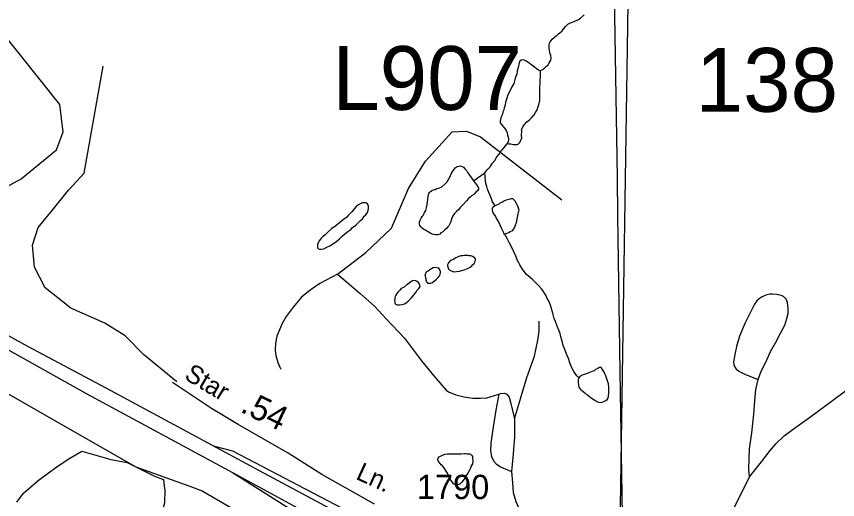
# Model space of a CAD drawing. Extents: x 2001466 to 2224147, y 644118 to 847247.
# Drawn here: x 2067362 to 2071583, y 758441 to 760925 of the extents above; entities that cross this region are included whole.
import ezdxf

# ---------------------------------------------------------------- set-up
doc = ezdxf.new("R2010")
doc.units = 0
for name, color, linetype in [('Exist Boundary Land Use Park State Division NC Parks and Recreation', 7, 'Continuous'), ('Exist Boundary Political City Limit New', 7, 'Continuous'), ('Exist Hydrographic Creek Single Shore', 7, 'Continuous'), ('Exist Hydrographic Misc Water Feature', 7, 'Continuous'), ('Exist Road Non-System Type 51', 7, 'Continuous'), ('Exist Road Non-System Type 51 Label', 7, 'Continuous'), ('Exist Road Primary Interstate Divided Center Attributed', 7, 'Continuous'), ('Exist Road Primary Interstate Ramp 1 Lane Attributed', 7, 'Continuous'), ('Exist Road Primary Interstate Structure Cantilever Sign Number Label', 7, 'Continuous'), ('Exist Road Secondary Mileage Hundredths English Label', 7, 'Continuous'), ('Exist Road Secondary Structure Standard Bridge Number Label', 7, 'Continuous'), ('Exist Road Secondary Type 51 Attributed', 7, 'Continuous'), ('Exist Road Secondary Type 51 Number Label', 7, 'Continuous'), ('Map Preparation Boundary City Limit Buffer Line', 7, 'Continuous')]:
    doc.layers.add(name, color=color, linetype=linetype)

msp = doc.modelspace()

# ---------------------------------------------------------------- linework, layer by layer
at = {"layer": 'Exist Boundary Land Use Park State Division NC Parks and Recreation'}
for points in [[(2070433.1, 761142.6), (2070449.7, 760096.2), (2070452.3, 759902.4)], [(2070452.3, 759902.4), (2070463.4, 759099.9), (2070476.3, 758361.6)]]:
    msp.add_lwpolyline(points, dxfattribs=at)
at = {"layer": 'Exist Boundary Political City Limit New'}
for points in [[(2063691.1, 766698.9), (2063884.4, 765072.2), (2065952.4, 765091.6), (2065971.8, 763082.4), (2065971.8, 762128), (2068310.2, 762070), (2068561.5, 762456.4), (2068832.1, 762514.4), (2068928.8, 762398.4), (2069044.8, 762012.1), (2070088.4, 761181.3), (2070359, 761200.6), (2070511, 761327.2), (2070464.5, 758292.3), (2071117.2, 758290.2)], [(2067287.8, 759003.4), (2067611.9, 758816.9), (2067976.8, 758608.9), (2068248.8, 758511.2), (2068317.4, 758486.5), (2069136, 758010.4)]]:
    msp.add_lwpolyline(points, dxfattribs=at)
at = {"layer": 'Exist Hydrographic Creek Single Shore'}
msp.add_lwpolyline([(2067243.9, 760013.6), (2067386, 760089.5), (2067568.9, 760239.9), (2067601.9, 760331.1), (2067584.9, 760472.5), (2067259, 760879.4)], dxfattribs=at)
at = {"layer": 'Exist Hydrographic Misc Water Feature'}
for points in [[(2070054.5, 760646), (2070066.6, 760653.1), (2070076.4, 760658.9), (2070082.6, 760664.9), (2070086.7, 760669.1), (2070094.9, 760677.2), (2070098.4, 760683.1), (2070104.9, 760691.1), (2070108.6, 760701.1), (2070110.7, 760710.9), (2070108.8, 760725), (2070106.8, 760733), (2070104.7, 760741), (2070102.5, 760751.1), (2070100.8, 760761.1), (2070100.6, 760770.9), (2070100.4, 760777), (2070102.7, 760787.2), (2070106.4, 760795.2), (2070110.5, 760801), (2070116.4, 760809.1), (2070126.3, 760816.9), (2070132.4, 760821.2), (2070140.2, 760827.3), (2070148.4, 760835), (2070156.2, 760841.1), (2070168.5, 760851), (2070176.5, 760863.2), (2070184.5, 760873), (2070196.4, 760885.4), (2070210.3, 760893), (2070230, 760899.3), (2070248.5, 760907.5), (2070262.4, 760917.1), (2070280.5, 760933.5)], [(2070054.5, 760646), (2070046.7, 760648.8), (2070034.6, 760657.2), (2070025, 760665.1), (2070012.5, 760674.7), (2070002.4, 760681.1), (2069992.8, 760689), (2069980.9, 760696.9), (2069972.5, 760700.6), (2069966.5, 760702.8), (2069956.9, 760700.6), (2069950.7, 760694.6), (2069946.4, 760686.7), (2069940.7, 760662.8), (2069937, 760644.8), (2069934.8, 760628.9), (2069928.6, 760612.8), (2069924.9, 760600.8), (2069919, 760580.6), (2069908.7, 760562.6), (2069903, 760550.5), (2069889, 760522.6), (2069883.1, 760504.9), (2069877.1, 760484.7), (2069875.3, 760470.8), (2069869.1, 760454.7), (2069867.1, 760444.8), (2069863.2, 760434.9), (2069861.1, 760422.6), (2069855.2, 760412.5), (2069851.5, 760394.5), (2069849.2, 760386.7), (2069849.2, 760378.6), (2069853.3, 760370.6), (2069861.3, 760362.5), (2069873, 760348.6), (2069879.6, 760338.7), (2069885.1, 760326.9), (2069887.4, 760314.8), (2069889.6, 760304.7), (2069891.7, 760296.7), (2069891.5, 760290.6), (2069889.4, 760282.8), (2069887.3, 760272.4)], [(2069887.3, 760272.4), (2069893.7, 760270.8), (2069903.4, 760270.5), (2069911.2, 760268.6), (2069917.7, 760266.8), (2069927.6, 760266.9), (2069935.6, 760266.9), (2069943.4, 760270.6), (2069949.5, 760276.9), (2069953.4, 760284.9), (2069957.3, 760292.8), (2069959.6, 760301), (2069959.4, 760312.8), (2069959.4, 760320.9), (2069959.6, 760329), (2069959.6, 760336.7), (2069959.4, 760342.8), (2069961.6, 760349), (2069967.4, 760360.7), (2069975.4, 760370.8), (2069985.4, 760382.6), (2069999.1, 760392.8), (2070011.2, 760405.1), (2070022.9, 760419.1), (2070031.3, 760430.9), (2070039.1, 760445.1), (2070045.1, 760462.9), (2070048.8, 760476.9), (2070053.1, 760492.9), (2070052.9, 760507.1), (2070052.9, 760518.9), (2070053.1, 760533.1), (2070052.9, 760542.8), (2070052.9, 760565.1), (2070054.7, 760579), (2070054.9, 760594.9), (2070056.8, 760616.9), (2070057, 760622.9), (2070056.8, 760635.1), (2070056.8, 760642.8), (2070054.5, 760646)], [(2069770.1, 760120.4), (2069773.6, 760126.7), (2069785.7, 760140.3), (2069798, 760152.7), (2069807.4, 760168.7), (2069822, 760184.7), (2069831.8, 760202.7), (2069843.5, 760216.8), (2069851.5, 760228.5), (2069859.5, 760238.7), (2069887.3, 760272.4)], [(2069712.1, 760080.5), (2069715.6, 760074.3), (2069724.2, 760064.5), (2069727.9, 760058.7), (2069734.2, 760050.4), (2069737.9, 760042.5), (2069737.7, 760036.5), (2069731.8, 760028.4), (2069724, 760022.3), (2069718, 760014.3), (2069713.9, 760010.5), (2069702, 760002.5), (2069694.2, 759996.4), (2069688.1, 759990.4), (2069676, 759976.4), (2069658.1, 759958.5), (2069644, 759942.3), (2069634.4, 759930.5), (2069623.9, 759922.3), (2069614.3, 759912.4), (2069608.3, 759904.4), (2069604.4, 759896.1), (2069600.1, 759888.2), (2069598.3, 759882.4), (2069594.4, 759866.3), (2069588.4, 759856.3), (2069584.5, 759848.3), (2069580.4, 759844.1), (2069574.3, 759836.1), (2069564.2, 759828.3), (2069552.3, 759816.3), (2069544.5, 759812.2), (2069538.4, 759806.2), (2069530.4, 759802.2), (2069522.4, 759802.2), (2069516.4, 759802.3), (2069506.6, 759804.2), (2069494.5, 759808), (2069482.6, 759815.9), (2069472.6, 759821.9), (2069462.5, 759827.9), (2069454.3, 759832), (2069448.6, 759836.1), (2069442.2, 759841.9), (2069436.5, 759850.1), (2069434.4, 759858.1), (2069434.2, 759867.9), (2069438.5, 759877.8), (2069442.4, 759888.2), (2069448.4, 759896.2), (2069452.3, 759902.1), (2069460.1, 759917.9), (2069466.4, 759927.9), (2069470.1, 759941.9), (2069474, 759955.9), (2069475.8, 759971.9), (2069477.9, 759982.1), (2069477.9, 759989.8), (2069480.2, 760007.8), (2069482, 760014), (2069486.1, 760020.3), (2069491.6, 760025.9), (2069498, 760030.2), (2069506.2, 760033.9), (2069514.2, 760035.9), (2069524.2, 760040.1), (2069533.9, 760042.2), (2069549.7, 760049.9), (2069564, 760062.4), (2069575.9, 760074.4), (2069585.8, 760090.3), (2069591.9, 760102.4), (2069597.6, 760116.1), (2069605.9, 760130.3), (2069612, 760138.3), (2069617.9, 760146.3), (2069623.7, 760150.3), (2069627.8, 760154.2), (2069635.8, 760156.2), (2069645.6, 760156.3), (2069653.6, 760154.3), (2069660, 760150.5), (2069668, 760142.4), (2069675.6, 760132.3), (2069681.5, 760122.4), (2069687.9, 760114.2), (2069692, 760108.3), (2069699.8, 760096.6), (2069708, 760084.4), (2069712.1, 760080.5)], [(2069712.1, 760080.5), (2069724, 760088.4), (2069731.8, 760094.5), (2069737.9, 760098.5), (2069745.7, 760104.6), (2069755.5, 760110.4), (2069763.9, 760116.5), (2069770.1, 760120.4)], [(2069822.2, 759950.7), (2069818.3, 759960.5), (2069810.1, 759972.7), (2069804.3, 759986.6), (2069798, 760004.6), (2069790, 760020.4), (2069784.2, 760036.7), (2069780.1, 760050.7), (2069775.8, 760066.4), (2069774, 760082.5), (2069770.1, 760120.4)], [(2069872, 759806.8), (2069876.3, 759809), (2069884.3, 759811), (2069894.2, 759814.8), (2069900.3, 759818.7), (2069908.3, 759822.8), (2069914, 759826.7), (2069918.6, 759833), (2069922, 759838.9), (2069924.3, 759842.6), (2069928.2, 759853), (2069930.4, 759860.8), (2069934.1, 759872.8), (2069936.2, 759885.1), (2069940.5, 759900.7), (2069942.1, 759908.9), (2069943.8, 759918.8), (2069946, 759929), (2069943.8, 759938.7), (2069942.3, 759945), (2069938, 759953), (2069932.1, 759962.8), (2069925.9, 759975.1), (2069917.9, 759984.8), (2069913.8, 759986.6), (2069905.8, 759986.6), (2069894.2, 759984.8), (2069879.8, 759980.8), (2069872, 759976.7), (2069860.3, 759970.8), (2069847.8, 759964.6), (2069840, 759958.9), (2069830, 759954.8), (2069822.2, 759950.7)], [(2069042.2, 759879.4), (2069004.4, 759849), (2068982.7, 759832.9), (2068962.2, 759815.3), (2068946.8, 759801), (2068936.4, 759792.9), (2068930.8, 759786.8), (2068924.7, 759780.8), (2068918.3, 759771.2), (2068914.8, 759764.9), (2068910.7, 759752.9), (2068910.5, 759744.8), (2068910.7, 759735.1), (2068914.6, 759730.8), (2068920.8, 759729.1), (2068926.7, 759729), (2068942.7, 759731), (2068958.5, 759739.2), (2068972.7, 759745.1), (2068992.5, 759757.1), (2069008.5, 759769.3), (2069022.5, 759781.4), (2069036.2, 759795.2), (2069050.2, 759807.2), (2069066.2, 759819.4), (2069080.7, 759829.4), (2069090.4, 759839.3), (2069106.3, 759851.5), (2069118.2, 759863.5), (2069130.3, 759875.4), (2069140.6, 759885.2), (2069150.2, 759897.5), (2069158.2, 759905.2), (2069166.2, 759917.4), (2069170.1, 759927.4), (2069172.2, 759939.7), (2069172.2, 759947.4), (2069169.9, 759957.4), (2069164.2, 759965.6), (2069156.4, 759967.2), (2069150.4, 759967.3), (2069140.2, 759967.2), (2069132.4, 759963.5), (2069120.3, 759957.3), (2069110.4, 759949.4), (2069100.4, 759937.2), (2069086.2, 759921.4), (2069078.3, 759911.3), (2069068.4, 759901.4), (2069060.2, 759893.3), (2069042.2, 759879.4)], [(2069822.2, 759950.7), (2069812.1, 759942.4), (2069808.2, 759938.6), (2069808, 759934.6), (2069808, 759930.5), (2069810.3, 759920.8), (2069816.4, 759908.5), (2069824.2, 759896.8), (2069830.2, 759884.5), (2069840.2, 759868.8), (2069854.4, 759838.6), (2069860.1, 759824.8), (2069864.4, 759816.9), (2069866.5, 759810.9), (2069868.3, 759807), (2069872, 759806.8)], [(2070253.8, 759067.8), (2070243.6, 759077.4), (2070233.7, 759089.5), (2070227.8, 759099.7), (2070221.6, 759111.6), (2070213.6, 759127.4), (2070207.3, 759143.4), (2070199.7, 759165.7), (2070191.5, 759185.6), (2070185.5, 759203.5), (2070177.3, 759221.3), (2070173, 759233.4), (2070169.3, 759249.4), (2070165.4, 759261.3), (2070161.1, 759279.4), (2070157.4, 759295.4), (2070151.1, 759311.4), (2070141.2, 759333.5), (2070133, 759357.5), (2070127.1, 759371.4), (2070123.2, 759385.4), (2070119.1, 759399.4), (2070114.8, 759417.4), (2070107, 759441.4), (2070098.8, 759461.2), (2070091, 759475.4), (2070084.9, 759489.3), (2070076.9, 759503.1), (2070068.7, 759515.3), (2070061.1, 759525), (2070046.7, 759541), (2070028.9, 759559.1), (2070016.8, 759571), (2070002.6, 759582.9), (2069985, 759599), (2069966.9, 759620.8), (2069960.6, 759631.1), (2069950.7, 759648.8), (2069944.8, 759659), (2069938.7, 759670.9), (2069928.8, 759693.1), (2069918.4, 759714.9), (2069908.5, 759736.8), (2069896.4, 759758.9), (2069884.3, 759783), (2069872, 759806.8)], [(2069636.8, 759690.3), (2069620.4, 759684.3), (2069606.5, 759676.3), (2069594.8, 759670.3), (2069590.7, 759666.4), (2069582.5, 759658.4), (2069578.8, 759648.4), (2069578.6, 759642.4), (2069580.8, 759632.3), (2069584.5, 759624.4), (2069596.8, 759616.5), (2069610.6, 759612.4), (2069624.5, 759614.3), (2069640.5, 759616.3), (2069656.5, 759620.4), (2069668.6, 759624.2), (2069684.6, 759630.4), (2069694.4, 759636.5), (2069702.8, 759642.6), (2069708.8, 759650.6), (2069714.9, 759654.6), (2069718.8, 759662.5), (2069720.7, 759668.7), (2069722.5, 759672.4), (2069722.3, 759678.5), (2069718.8, 759682.3), (2069708.6, 759690.4), (2069698.5, 759694.3), (2069688.5, 759694.6), (2069682.3, 759696.4), (2069674.7, 759696.3), (2069664.5, 759696.2), (2069656.7, 759694.6), (2069646.9, 759694.5), (2069636.8, 759690.3)], [(2069478.7, 759616.1), (2069470.7, 759612.1), (2069466.6, 759608.2), (2069464.8, 759602), (2069462.5, 759596.3), (2069462.7, 759592.2), (2069464.8, 759582.1), (2069466.8, 759576.1), (2069466.8, 759568), (2069470.9, 759562.1), (2069472.8, 759558.2), (2069478.9, 759554), (2069482.8, 759554.2), (2069493.1, 759554.3), (2069500.9, 759558), (2069511.1, 759566.2), (2069521, 759574), (2069530.8, 759582.3), (2069535.1, 759590.1), (2069538.6, 759594), (2069541.1, 759600.2), (2069542.7, 759608), (2069542.9, 759614.1), (2069538.6, 759622), (2069536.7, 759626), (2069532.9, 759630.2), (2069522.6, 759632.2), (2069512.6, 759634.1), (2069504.6, 759632.1), (2069496.8, 759628), (2069486.9, 759622.2), (2069478.7, 759616.1)], [(2069354.9, 759533.9), (2069340.7, 759525.9), (2069332.9, 759517.7), (2069329, 759513.9), (2069322.9, 759507.9), (2069316.9, 759499.9), (2069313, 759492), (2069308.9, 759485.6), (2069307.3, 759477.8), (2069307.1, 759469.7), (2069305, 759464), (2069307.1, 759453.9), (2069308.9, 759450), (2069310.8, 759446), (2069315.1, 759443.8), (2069321.2, 759441.6), (2069331.1, 759441.8), (2069344.8, 759443.7), (2069357.1, 759448), (2069364.9, 759452), (2069376.8, 759462), (2069391.2, 759476.1), (2069401.2, 759487.9), (2069406.7, 759496), (2069414.7, 759506.1), (2069422.7, 759517.9), (2069430.9, 759526), (2069434.8, 759531.9), (2069436.9, 759536), (2069435.2, 759544), (2069433, 759552), (2069428.9, 759557.9), (2069422.9, 759562.1), (2069418.8, 759563.9), (2069412.9, 759566), (2069404.7, 759568.1), (2069398.7, 759565.8), (2069394.6, 759563.9), (2069388.9, 759559.9), (2069383.2, 759556), (2069372.9, 759547.8), (2069364.9, 759543.7), (2069354.9, 759533.9)], [(2070253.8, 759067.8), (2070251.8, 759063.6), (2070249.7, 759055.4), (2070249.9, 759041.6), (2070251.6, 759031.6), (2070253.8, 759021.6), (2070255.7, 759015.6), (2070260, 759009.7), (2070263.9, 759005.4), (2070268, 759001.6), (2070273.7, 758997.8), (2070283.8, 758989.8), (2070291.8, 758983.8), (2070297.7, 758979.6), (2070307.9, 758971.6), (2070317.6, 758963.6), (2070335.6, 758951.9), (2070345.7, 758945.9), (2070353.9, 758941.8), (2070363.9, 758940), (2070374, 758941.7), (2070381.8, 758945.7), (2070391.8, 758949.9), (2070399.6, 758956), (2070404.1, 758961.8), (2070405.8, 758972.1), (2070407.4, 758990.1), (2070407.4, 758999.9), (2070407.8, 759019.7), (2070405.8, 759035.8), (2070391.4, 759077.7), (2070387.7, 759088), (2070381.6, 759099.9), (2070375.6, 759109.8), (2070369.3, 759118), (2070363.5, 759121.7), (2070359.8, 759119.9), (2070355.7, 759117.7), (2070351.4, 759115.8), (2070347.3, 759113.6), (2070339.3, 759109.6), (2070331.7, 759103.8), (2070321.7, 759099.7), (2070313.3, 759095.7), (2070291.5, 759087.6), (2070269.8, 759081.6), (2070259.4, 759075.8), (2070253.8, 759067.8)], [(2069612.4, 758676.6), (2069648.5, 758676.4), (2069664.5, 758678.5), (2069670.4, 758678.8), (2069678.6, 758676.7), (2069684.6, 758676.6), (2069690.5, 758676.5), (2069696.7, 758674.8), (2069702.4, 758668.7), (2069706.5, 758662.8), (2069706.3, 758654.7), (2069708.8, 758640.5), (2069706.5, 758624.6), (2069700.6, 758614.6), (2069696.5, 758602.6), (2069690.5, 758592.5), (2069682.3, 758576.8), (2069674.7, 758564.5), (2069666.5, 758550.8), (2069658.5, 758538.6), (2069652.6, 758530.6), (2069648.5, 758526.7), (2069642.8, 758522.7), (2069638.7, 758518.5), (2069630.7, 758516.4), (2069624.7, 758516.5), (2069616.5, 758518.6), (2069608.7, 758522.6), (2069602.8, 758532.5), (2069596.6, 758538.7), (2069592.7, 758546.5), (2069588.4, 758556.5), (2069584.7, 758562.3), (2069578.6, 758576.6), (2069574.5, 758582.5), (2069568.5, 758592.4), (2069562.8, 758600.6), (2069558.5, 758606.5), (2069550.5, 758616.2), (2069546.4, 758620.5), (2069540.6, 758626.2), (2069534.3, 758634.5), (2069530.6, 758640.3), (2069528.5, 758648.4), (2069530.4, 758654.6), (2069534.5, 758660.5), (2069542.3, 758664.5), (2069556.4, 758670.5), (2069566.5, 758674.3), (2069578.4, 758676.5), (2069588.6, 758676.6), (2069612.4, 758676.6)]]:
    msp.add_lwpolyline(points, dxfattribs=at)
at = {"layer": 'Exist Road Non-System Type 51'}
for points in [[(2068186.5, 759046.4), (2068016.1, 759187.8), (2067921.5, 759282.5), (2067816, 759348), (2067641.3, 759424.5), (2067510.3, 759530.1), (2067455.7, 759635.7), (2067444.8, 759748.6), (2067473.9, 759839.6), (2067546.7, 759927), (2067630.4, 760032.6), (2067710.4, 760120), (2067808.7, 760669.8)], [(2069013.5, 759599.5), (2069158.7, 759712.1), (2069289.7, 759835.9), (2069377, 760039.9), (2069464.3, 760181.9), (2069602.6, 760331.2), (2069675.4, 760334.8), (2069748.1, 760305.7), (2070166.6, 759981.6)], [(2071130.3, 758558.2), (2071192.5, 758635.5), (2071237, 758694), (2071265.7, 758727.4), (2071308.6, 758768.5), (2071361.4, 758807.5), (2071438.5, 758863.9), (2071564.4, 758955.3), (2071670, 759035.2), (2071779.7, 759114.9), (2071899.6, 759206.5), (2072041.7, 759311.6), (2072185.9, 759420.6), (2072259, 759473.1), (2072291.7, 759508.5), (2072343, 759567.4), (2072375.8, 759610.8), (2072416.9, 759663.9), (2072456.1, 759723.1)], [(2069013.5, 759599.5), (2068922.5, 759551.4), (2068871.8, 759518.4), (2068827.1, 759481.3), (2068784, 759430.2), (2068749, 759382.9), (2068728.3, 759347.3), (2068701, 759281.9), (2068694.2, 759246), (2068691.5, 759208.1), (2068694.9, 759182), (2068706.2, 759145.8), (2068715.7, 759121.6), (2068721.5, 759111.5)], [(2069013.5, 759599.5), (2069056.7, 759562.6), (2069129.5, 759501.1), (2069202.1, 759435.6), (2069262.8, 759370.4), (2069356.8, 759270.5), (2069444.4, 759154.7), (2069506.9, 759079.4), (2069571.3, 759004.1), (2069583.2, 758995.8), (2069620.8, 758979.1), (2069664.6, 758970.2), (2069708.5, 758963.3), (2069748.5, 758962.5), (2069780.5, 758963.8), (2069842.9, 758982.5)], [(2071174.5, 759059.3), (2071191.4, 759101), (2071216.4, 759150.5), (2071239.4, 759202), (2071264.4, 759247.5), (2071289.4, 759297), (2071312.2, 759338.5), (2071322.9, 759372.3), (2071329.5, 759398.1), (2071330, 759424.1), (2071326.6, 759454.2), (2071319, 759472.4), (2071305.2, 759484.6), (2071293.3, 759490.9), (2071271.4, 759495.3), (2071249.5, 759497.8), (2071235.5, 759498.1), (2071215.4, 759492.5), (2071195.2, 759482.9), (2071181, 759473.2), (2071168.8, 759463.4), (2071156.4, 759445.7), (2071135.6, 759404.1), (2071108.5, 759350.7), (2071079.1, 759281.3), (2071064, 759227.6), (2071055.1, 759187.7), (2071048.4, 759149.9), (2071050, 759131.9), (2071061.6, 759111.6), (2071079.3, 759099.2), (2071111, 759084.6), (2071174.5, 759059.3)], [(2069922.3, 758856.9), (2069986.7, 759069.6), (2070024.9, 759178.8), (2070042.6, 759260.5), (2070049.5, 759306.3), (2070048.6, 759358.3)], [(2071130.3, 758558.2), (2071127, 758596.3), (2071128.2, 758652.2), (2071131.2, 758702.2), (2071142.9, 758783.9), (2071152.8, 758879.7), (2071158.3, 758949.6), (2071163.5, 759007.5), (2071174.5, 759059.3)], [(2069842.9, 758982.5), (2069827.2, 758900.8), (2069811.2, 758803.2), (2069801.8, 758731.4), (2069798.9, 758691.4), (2069804.4, 758663.3), (2069813.9, 758641.1), (2069827.6, 758624.8), (2069851.3, 758610.3), (2069906.8, 758585.2)], [(2069842.9, 758982.5), (2069851, 758986.4), (2069871, 758988), (2069882.9, 758983.7), (2069894.6, 758967.5), (2069902.1, 758941.3), (2069922.3, 758856.9)], [(2069922.3, 758856.9), (2069922.4, 758762.9), (2069916.6, 758677), (2069906.8, 758585.2)], [(2067363.7, 758428.1), (2067398.6, 758474.7), (2067474.3, 758538.8), (2067526.7, 758579.5), (2067570.4, 758608.7), (2067628.6, 758649.4), (2067698.5, 758690.2), (2067829.8, 758651.9)], [(2067829.8, 758651.9), (2067838.2, 758649.4), (2067931.4, 758632), (2068071.1, 758562.1), (2068117.7, 758544.6), (2068122.4, 758511.7)], [(2069906.8, 758585.2), (2069911.6, 758527.1), (2069916.6, 758477), (2069929.6, 758430.7), (2069948.7, 758388.3), (2069964.1, 758358), (2069997.3, 758315.3), (2070120.6, 758209.9)], [(2071130.3, 758558.2), (2070997.6, 758292.4)], [(2068122.4, 758511.7), (2068125.6, 758489.1), (2068123.4, 758423.7), (2068104.8, 758355.8), (2068082.8, 758311.6), (2068057, 758247.8), (2068016.7, 758194.1), (2067963.1, 758153.8), (2067944.3, 758135), (2067928.2, 758121.6), (2067914.8, 758097.5), (2067916.9, 758057), (2067917.1, 758017.9), (2067917.3, 757929.8), (2067932.9, 757777.8)]]:
    msp.add_lwpolyline(points, dxfattribs=at)
at = {"layer": 'Exist Road Primary Interstate Divided Center Attributed'}
for points in [[(2069021.9, 758370.1), (2068611.5, 758589.1), (2067822.7, 759014.4), (2067420.6, 759229), (2066670.8, 759642.3), (2066275.8, 759860.8), (2065973.9, 760042.5), (2065684.4, 760216.3), (2065312.5, 760472.5), (2065194.5, 760551.2)], [(2065165.2, 760476.2), (2065316, 760379.3), (2065659.2, 760158.1), (2066049.6, 759913.5), (2066429.6, 759692.9), (2067284, 759230.8), (2067724.8, 758984.5), (2068473.6, 758579.9)], [(2068473.6, 758579.9), (2069430.3, 758060.2), (2069739.6, 757876.5), (2070015.6, 757709.8)]]:
    msp.add_lwpolyline(points, dxfattribs=at)
at = {"layer": 'Exist Road Primary Interstate Ramp 1 Lane Attributed'}
for points in [[(2070376.8, 757887.7), (2070348.3, 757943.4), (2070297.5, 758005.9), (2070228.6, 758049.8), (2070150.7, 758085.5), (2069955.6, 758122.8), (2069660.8, 758177.9), (2069425.4, 758230.9), (2069306.5, 758270.1), (2069191.8, 758321.9), (2069037.7, 758396.1), (2068475.2, 758690.8), (2068375.7, 758716.3)], [(2068473.6, 758579.9), (2068974.9, 758264.1), (2069121, 758169.4), (2069236.6, 758086.5), (2069314.3, 758027.8), (2069375.7, 757970.7), (2069429, 757921.1), (2069522.8, 757811), (2069604.1, 757713.2)]]:
    msp.add_lwpolyline(points, dxfattribs=at)
at = {"layer": 'Exist Road Secondary Type 51 Attributed'}
msp.add_lwpolyline([(2069203, 758417.5), (2068932.5, 758569.3), (2068759.8, 758680.1), (2068502.8, 758826.4), (2068365, 758909.6), (2068164, 759043.2)], dxfattribs=at)
at = {"layer": 'Map Preparation Boundary City Limit Buffer Line'}
for points in [[(2063691.1, 766698.9), (2063884.4, 765072.2), (2065952.4, 765091.6), (2065971.8, 763082.4), (2065971.8, 762128), (2068310.2, 762070), (2068561.5, 762456.4), (2068832.1, 762514.4), (2068928.8, 762398.4), (2069044.8, 762012.1), (2070088.4, 761181.3), (2070359, 761200.6), (2070511, 761327.2), (2070464.5, 758292.3), (2071117.2, 758290.2)], [(2067287.8, 759003.4), (2067611.9, 758816.9), (2067976.8, 758608.9), (2068248.8, 758511.2), (2068317.4, 758486.5), (2069136, 758010.4)]]:
    msp.add_lwpolyline(points, dxfattribs=at)

# ---------------------------------------------------------------- texts
at = {"layer": 'Exist Road Non-System Type 51 Label'}
for s, rotation, p in [('Star', 329.2587, (2068219.5, 759063.8)), ('Ln.', 335.5464, (2069101.9, 758548.8))]:
    msp.add_text(s, height=95, rotation=rotation, dxfattribs=at).set_placement(p)
at = {"layer": 'Exist Road Primary Interstate Structure Cantilever Sign Number Label'}
msp.add_text('L907', height=328.08, dxfattribs=at).set_placement((2068985.6, 760444.3))
at = {"layer": 'Exist Road Secondary Mileage Hundredths English Label'}
msp.add_text('.54', height=125, rotation=333.8906, dxfattribs=at).set_placement((2068508.2, 758894.2))
at = {"layer": 'Exist Road Secondary Structure Standard Bridge Number Label'}
msp.add_text('138', height=328.08, dxfattribs=at).set_placement((2070853.9, 760435))
at = {"layer": 'Exist Road Secondary Type 51 Number Label'}
msp.add_text('1790', height=125, dxfattribs=at).set_placement((2069420.9, 758443.6))

doc.saveas('drawing.dxf')
